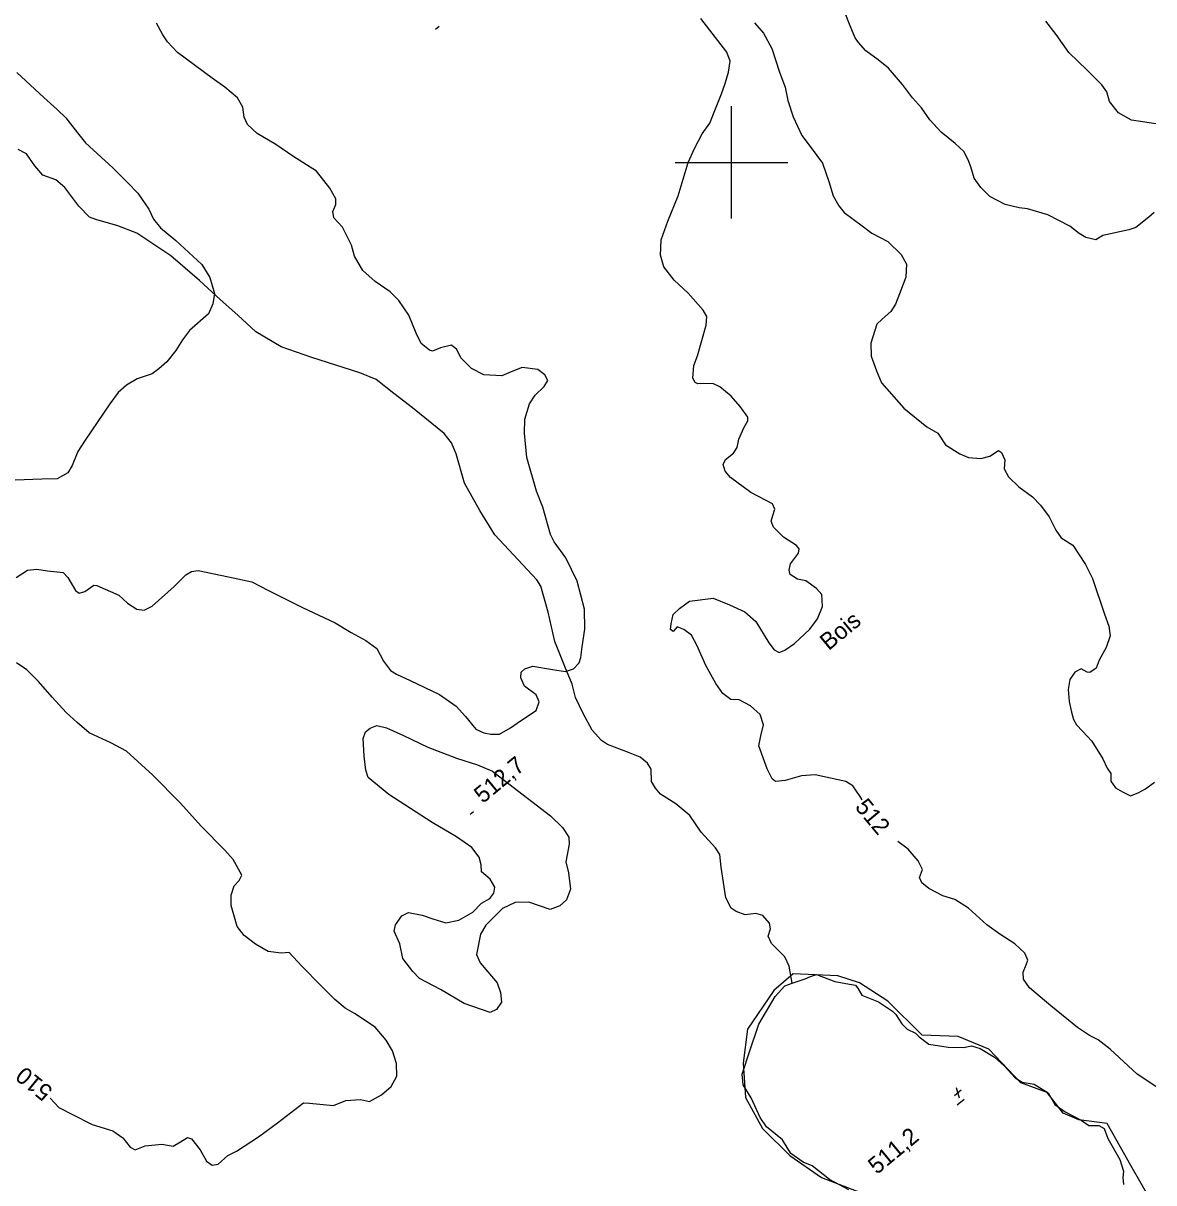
# Model space of a CAD drawing. Extents: x 347059 to 352153, y 6073752 to 6078601.
# Drawn here: x 349911.2 to 350212.6, y 6076827.9 to 6077137.1 of the extents above; entities that cross this region are included whole.
import ezdxf

# ---------------------------------------------------------------- set-up
doc = ezdxf.new("R2010")
doc.units = 0
for name, color, linetype in [('Level 1', 7, 'Continuous'), ('Level 2', 7, 'Continuous'), ('Level 3', 7, 'Continuous'), ('Level 4', 7, 'Continuous'), ('Level 44', 7, 'Continuous'), ('Level 61', 7, 'Continuous')]:
    doc.layers.add(name, color=color, linetype=linetype)

msp = doc.modelspace()

# ---------------------------------------------------------------- linework, layer by layer
at = {"layer": 'Level 1'}
for points in [[(350030.69, 6077044.98), (350027.86, 6077047.9), (350026.74, 6077050.07), (350025.37, 6077051.23), (350022.41, 6077050.57), (350020.32, 6077049.67), (350019.45, 6077049.9), (350017.26, 6077051.73), (350015.97, 6077054.43), (350014.01, 6077059.25), (350011.28, 6077063.2), (350008.99, 6077065.48), (350004.96, 6077068.22), (350001.7, 6077071.19), (349999.48, 6077075.01), (349998.73, 6077077.87), (349996.32, 6077082.74), (349993.98, 6077085.24), (349993.69, 6077086.89), (349994.55, 6077088.79), (349994.55, 6077090.26), (349992.9, 6077093.07), (349989.35, 6077097.67), (349983.08, 6077101.66), (349978.5, 6077104.75), (349973.53, 6077107.66), (349970.96, 6077110.11), (349970.04, 6077112.04), (349969.71, 6077114.72), (349968.33, 6077117.2), (349964.91, 6077120.03), (349961.52, 6077122.49), (349952.27, 6077129.26), (349949.6, 6077132.17), (349948.37, 6077133.97), (349946.69, 6077137.15)], [(349941.47, 6076980.83), (349943.44, 6076980.56), (349945.54, 6076981.6), (349951.4, 6076986.9), (349954.52, 6076989.97), (349956.08, 6076990.85), (349957.82, 6076991.19), (349965.87, 6076989.44), (349972.11, 6076988.09), (349976.55, 6076985.82), (349980.64, 6076983.8), (349985.66, 6076981.32), (349994.3, 6076977.23), (349998.63, 6076974.6), (350002.5, 6076972.53), (350005.4, 6076970.33), (350007.22, 6076966.99), (350009.12, 6076964.52), (350010.65, 6076963.49), (350014.34, 6076961.8), (350022.13, 6076958.09), (350026.57, 6076955), (350029.12, 6076952.25), (350031.82, 6076948.82), (350033.95, 6076947.87), (350035.85, 6076947.54), (350038.15, 6076947.53), (350041.06, 6076949.23), (350043.76, 6076951.02), (350047.93, 6076953.78), (350048.73, 6076956.12), (350047.95, 6076958.04), (350044.84, 6076960.33), (350043.86, 6076962.49), (350043.94, 6076964.02), (350044.93, 6076964.96), (350047.07, 6076965.63), (350052.25, 6076964.75), (350055.69, 6076964.19), (350057.91, 6076964.92), (350059.41, 6076966.54), (350059.85, 6076967.97), (350060.21, 6076970.8), (350060.9, 6076975.52), (350060.83, 6076980.82), (350058.83, 6076988.3), (350055.81, 6076994.56), (350052.67, 6076998.84), (350051.75, 6077000.77), (350049.65, 6077008.04), (350048, 6077012.32), (350045.4, 6077021.33), (350044.78, 6077027.79), (350044.93, 6077031.52), (350046.15, 6077035.6), (350047.64, 6077037.88), (350050.03, 6077040.22), (350051, 6077041.82), (350050.26, 6077043.36), (350048.4, 6077044.79), (350044.22, 6077045.27), (350041.22, 6077044.17), (350038.73, 6077043.09), (350033.94, 6077043.34), (350030.69, 6077044.98)], [(349909.31, 6076989.29), (349912.31, 6076991.2), (349914.77, 6076991.47), (349917.69, 6076991.03), (349921.79, 6076990.63), (349923.06, 6076989.26), (349925.09, 6076985.82), (349926.06, 6076985.14), (349927.58, 6076985.58), (349929.97, 6076987.25), (349930.85, 6076987.17), (349936.65, 6076984.54), (349938.96, 6076982.4), (349941.47, 6076980.83)], [(349973.88, 6076840.13), (349978.94, 6076843.86), (349985.9, 6076849.15), (349987.51, 6076849.13), (349993.89, 6076848.49), (349997.18, 6076849.84), (350001.08, 6076850.11), (350003.52, 6076849.57), (350006.7, 6076851.37), (350009.26, 6076853.59), (350010.77, 6076856.29), (350010.66, 6076859.66), (350009.61, 6076863.05), (350007.91, 6076865.92), (350004.96, 6076869.36), (349999.46, 6076872.98), (349997.04, 6076874.46), (349994.26, 6076876.72), (349990.53, 6076880.45), (349985.48, 6076885.63), (349982.1, 6076889.26), (349979.92, 6076889.13), (349976.48, 6076889.55), (349973.11, 6076891.5), (349970.09, 6076893.86), (349968.17, 6076896.18), (349966.58, 6076901.85), (349966.63, 6076904.57), (349967.4, 6076907.06), (349968.79, 6076908.47), (349969.46, 6076909.94), (349967.13, 6076914.07), (349964.93, 6076916.57), (349958.67, 6076922.85), (349953, 6076929.22), (349945.73, 6076936.55), (349938.67, 6076942.98), (349934.53, 6076945.23), (349928.72, 6076947.86), (349925.52, 6076950.6), (349922.6, 6076953.31), (349918.86, 6076957.36), (349915.28, 6076961.53), (349912.19, 6076964.63), (349909.41, 6076966.52)], [(349918.37, 6076850.4), (349920.68, 6076847.98), (349924.32, 6076846.08), (349929.55, 6076843.37), (349935.08, 6076841.7), (349937.73, 6076839.9), (349939.66, 6076837.4), (349941.03, 6076836.67), (349943.65, 6076837.76), (349948.15, 6076838.15), (349951.13, 6076837.68), (349953.1, 6076838.77), (349955, 6076839.93), (349956.05, 6076839.6), (349958.37, 6076836.62), (349960.04, 6076833.64), (349961.56, 6076832.59), (349963.12, 6076832.8), (349965.7, 6076835.17), (349968.01, 6076836.26), (349973.88, 6076840.13)]]:
    msp.add_lwpolyline(points, dxfattribs=at)
at = {"layer": 'Level 2'}
for points in [[(350164.67, 6077095.8), (350163.78, 6077098.82), (350163.08, 6077100.65), (350161.89, 6077102.89), (350159.58, 6077105.02), (350155.88, 6077108.01), (350152.87, 6077111.31), (350150.6, 6077114.54), (350148.27, 6077117.18), (350145.59, 6077120.74), (350141.8, 6077125.14), (350139.06, 6077127.31), (350135.82, 6077129.75), (350133.82, 6077131.99), (350132.98, 6077133.17), (350131.77, 6077135.93), (350128.05, 6077145.45)], [(350081.21, 6077079.32), (350083.04, 6077084.28), (350085.79, 6077091.07), (350088.39, 6077100), (350090.09, 6077103.66), (350092.19, 6077107.64), (350094.17, 6077110.46), (350095.55, 6077113.86), (350097.32, 6077118.24), (350098.27, 6077121.02), (350099.16, 6077124.02), (350099.67, 6077126.98), (350098.73, 6077129.42), (350091.83, 6077138.39)], [(350106.12, 6077137.19), (350108.52, 6077134.47), (350110.71, 6077130.37), (350112.82, 6077124.07), (350114.28, 6077120.04), (350115.04, 6077116.52), (350116.38, 6077112.13), (350118.77, 6077107.13), (350121.2, 6077103.89), (350124.2, 6077099.78), (350125.94, 6077094.91), (350127.11, 6077091.05), (350128.63, 6077088.41), (350130, 6077086.59), (350134.84, 6077083.04), (350137.39, 6077081.1), (350141.63, 6077078.93), (350145.21, 6077075.42), (350146.66, 6077072.86), (350146.46, 6077069.35), (350144.76, 6077064.89), (350143.67, 6077062.14), (350142.44, 6077060.2), (350140.16, 6077058.22), (350138.76, 6077056.81), (350137.15, 6077051.76), (350137.17, 6077048.3), (350138.64, 6077044.42), (350139.97, 6077041.2), (350145.93, 6077034.41), (350152.07, 6077029.5)], [(350213.11, 6077110.24), (350206.62, 6077111.23), (350203.11, 6077113.18), (350200.74, 6077116.2), (350200.04, 6077118.83), (350198.74, 6077120.71), (350194.76, 6077124.54), (350189.89, 6077129.25), (350186.53, 6077134.12), (350183.77, 6077137.61)], [(349909.48, 6077123.99), (349916.66, 6077117.27), (349920.27, 6077114.05), (349922.58, 6077111.91), (349925.66, 6077107.86), (349927.76, 6077105.16), (349935.03, 6077098.5), (349939.02, 6077094.65), (349941.7, 6077091.74), (349944.68, 6077087.48), (349945.9, 6077084.86), (349947.82, 6077082.54), (349951.86, 6077079.13), (349958.79, 6077072.72), (349960.97, 6077069.27), (349962.18, 6077065.03), (349961.76, 6077062.27), (349960.58, 6077059.64), (349955.49, 6077055.16), (349953.61, 6077052.69), (349951.84, 6077049.78), (349949.46, 6077046.77), (349947.35, 6077044.92), (349945.59, 6077043.62), (349941.6, 6077042.24), (349938.69, 6077040.54), (349936.5, 6077038.62), (349934.27, 6077035.6), (349927.68, 6077025.95), (349925.75, 6077022.91), (349924.27, 6077019.15), (349923.04, 6077017.21), (349920.21, 6077015.58), (349916.12, 6077015.47), (349909.06, 6077015.2)], [(350212.69, 6077086.6), (350211.24, 6077085.42), (350207.77, 6077082.6), (350205.93, 6077082.04), (350198.96, 6077080.52), (350197.13, 6077079.3), (350194.45, 6077079.93), (350192.63, 6077080.99), (350190.16, 6077082.99), (350184.3, 6077085.97), (350178.9, 6077087.6), (350176.63, 6077087.89), (350172.94, 6077088.76), (350168.85, 6077090.92), (350166.49, 6077093.27), (350164.67, 6077095.8)], [(350089.32, 6076973.89), (350087.28, 6076975.41), (350085.53, 6076976.1), (350084.39, 6076974.9), (350083.71, 6076975.41), (350083.93, 6076976.91), (350084.39, 6076979.41), (350086.15, 6076980.98), (350088.76, 6076982.97), (350095.11, 6076983.79), (350099.46, 6076982.03), (350103.57, 6076980.09), (350106.46, 6076977.54), (350109.91, 6076971.87), (350111.33, 6076969.98), (350112.72, 6076969.26), (350114.17, 6076969.91), (350116.82, 6076971.68), (350120.84, 6076975.49), (350122.94, 6076978.27), (350124.21, 6076981.56), (350124.09, 6076984.77), (350122.64, 6076986.37), (350119.78, 6076988.41), (350117.56, 6076988.86), (350115.64, 6076990.07), (350115.32, 6076991.27), (350115.7, 6076992.9), (350117.81, 6076995.82), (350117.99, 6076996.89), (350117.35, 6076997.83), (350113.85, 6077000.01), (350111.22, 6077002.67), (350110.56, 6077004.28), (350111.02, 6077005.85), (350111.55, 6077007.49), (350110.88, 6077008.95), (350105.16, 6077011.94), (350099.7, 6077015.93), (350098.3, 6077017.61), (350097.74, 6077019.43), (350098.39, 6077020.76), (350100.49, 6077022.47), (350101.45, 6077023.92), (350101.98, 6077026.22), (350103.31, 6077029.17), (350104.32, 6077031.06), (350104.34, 6077032.01), (350102.33, 6077034.93), (350099.93, 6077037.66), (350096.83, 6077040.1), (350094.99, 6077041.01), (350090.98, 6077040.96), (350090.27, 6077041.33), (350089.72, 6077042.48), (350089.91, 6077045.84), (350090.9, 6077048.39), (350093.19, 6077056.55), (350093.43, 6077058.87), (350092.41, 6077060.59), (350088.41, 6077065.1), (350084.68, 6077068.62), (350081.91, 6077072.12), (350081.1, 6077075.21), (350081.21, 6077079.32)], [(350152.07, 6077029.5), (350154.95, 6077027.76), (350157.05, 6077024.71), (350160.89, 6077022.28), (350163.19, 6077021.25), (350166.44, 6077020.99), (350168.83, 6077021.62), (350171.16, 6077023.13), (350171.98, 6077022.61), (350172.88, 6077020.7), (350172.64, 6077018.25), (350173.82, 6077016.17), (350176.54, 6077013.5), (350180.2, 6077010.8), (350182.39, 6077008.62), (350184.7, 6077005.48), (350186.46, 6077001.89), (350187.86, 6076999.86), (350190.93, 6076997.87), (350194.36, 6076992.73), (350196.24, 6076988.98), (350199.39, 6076979.51), (350200.53, 6076976.35), (350200.93, 6076973.76), (350199.82, 6076970.61), (350197.97, 6076967.24), (350197.18, 6076965.14), (350195.53, 6076963.93), (350194.75, 6076964.08), (350193.16, 6076964.89), (350191.47, 6076964.05), (350190.19, 6076962.07), (350189.71, 6076959.43), (350189.98, 6076956.21), (350190.58, 6076953.39), (350191.11, 6076951.45), (350191.91, 6076949.99), (350193.57, 6076948.29), (350196, 6076945.65), (350198.95, 6076940.92), (350200.09, 6076938.41), (350201.11, 6076937), (350201.06, 6076934.97), (350202.34, 6076933.24), (350204.2, 6076932.11), (350206.35, 6076931.09), (350208.39, 6076931.83), (350210.38, 6076932.93), (350212.74, 6076934.73)], [(350134.82, 6076929.98), (350134.26, 6076930.9), (350132.35, 6076933.71), (350130.49, 6076934.85), (350122.28, 6076936.62), (350118.61, 6076936.41), (350114.33, 6076935.17), (350111.67, 6076934.86), (350110.8, 6076935.6), (350109.53, 6076938.28), (350107.29, 6076944.4), (350107.77, 6076947.05), (350108.5, 6076950.03), (350107.6, 6076952.74), (350105.05, 6076955.04), (350102, 6076956.66), (350099.82, 6076956.73), (350097.71, 6076958.33), (350095.79, 6076961), (350093.13, 6076965.86), (350090.87, 6076971.04), (350089.32, 6076973.89)], [(350036.26, 6076937.61), (350040.6, 6076934.25), (350051.73, 6076925.7), (350054.93, 6076922.6), (350056.65, 6076920.03), (350056.69, 6076918.2), (350055.79, 6076913.48), (350056.52, 6076910.5), (350057.04, 6076906.15), (350056.03, 6076903.33), (350054.19, 6076901.7), (350051.68, 6076900.71), (350045.96, 6076902.67), (350042.3, 6076902.6), (350038.94, 6076901.05), (350034.48, 6076896.61), (350033.07, 6076894.13), (350032.03, 6076888.77), (350032.97, 6076886.49), (350035.07, 6076884.09), (350037.49, 6076881.15), (350038.4, 6076878.58), (350038.66, 6076876.01), (350037.3, 6076874.1), (350035.61, 6076873.25), (350028.7, 6076875.7), (350022.42, 6076879.46), (350016.86, 6076882.36), (350015.07, 6076884.21), (350012.34, 6076887.69), (350011.55, 6076891.56), (350010.07, 6076894.99), (350010.45, 6076896.63), (350012.07, 6076899.02), (350013.84, 6076899.93), (350017.5, 6076899.2), (350020.4, 6076898.25), (350023.8, 6076897.18), (350027.31, 6076897.92), (350031.02, 6076900.02), (350033.3, 6076902.42), (350035.55, 6076903.72), (350036.64, 6076905.14), (350036.94, 6076906.72), (350035.61, 6076908.82), (350033.32, 6076910.8), (350033.22, 6076912.7), (350032.76, 6076914.72), (350030.75, 6076917.32), (350026.72, 6076920.13), (350020.15, 6076923.93), (350008.64, 6076931.41), (350003.1, 6076935.99), (350002.47, 6076937.89), (350002.1, 6076941.6), (350001.83, 6076946.32), (350002.46, 6076948.17), (350003.67, 6076949.15), (350005.43, 6076949.78), (350008.04, 6076949.23), (350012.58, 6076947.17), (350019.08, 6076944.03), (350026.64, 6076941.07), (350032.24, 6076939.34), (350036.26, 6076937.61)], [(350213.09, 6076853.51), (350208.1, 6076856.85), (350200.95, 6076863.47), (350197.7, 6076865.98), (350195.42, 6076867.15), (350192.2, 6076869.3), (350185.11, 6076875.03), (350179.46, 6076879.82), (350177.8, 6076882.17), (350177.76, 6076884), (350178.54, 6076885.96), (350178.95, 6076887.22), (350178.19, 6076889.12), (350175.52, 6076891.57), (350171.54, 6076894.16), (350168.07, 6076896.62), (350163.19, 6076901.12), (350159.48, 6076903.38), (350156.29, 6076904.36), (350152.55, 6076906.34), (350150.74, 6076907.9), (350150.14, 6076909.27), (350150.87, 6076911.46), (350149.7, 6076913.69), (350147.09, 6076916.86), (350144.29, 6076918.86)]]:
    msp.add_lwpolyline(points, dxfattribs=at)
at = {"layer": 'Level 3'}
for p, q in [((350021.11, 6077135.55), (350022.03, 6077136.32)), ((350030.33, 6076926.15), (350031.25, 6076926.92)), ((350159.41, 6076851.14), (350161.21, 6076852.63)), ((350159.87, 6076853.27), (350160.69, 6076850.52)), ((350160.13, 6076848.62), (350161.98, 6076850.15))]:
    msp.add_line(p, q, dxfattribs=at)
at = {"layer": 'Level 4'}
for points in [[(350116.16, 6076881.07), (350115.38, 6076885.65), (350114.19, 6076888.09), (350110.65, 6076891.67), (350109.74, 6076893.6), (350110.39, 6076895.63), (350110.12, 6076897.12), (350108.32, 6076899.14), (350106.48, 6076899.65), (350103.67, 6076899.35), (350101.26, 6076900.2), (350099.87, 6076901.07), (350098.47, 6076903.87), (350097.27, 6076912.04), (350096.87, 6076915.44), (350095.73, 6076917.18), (350091.92, 6076921.36), (350088.88, 6076925.79), (350085.14, 6076928.97), (350081.05, 6076931.5), (350079.74, 6076933.1), (350078.65, 6076934.88), (350078.6, 6076938.2), (350077.61, 6076939.77), (350075.64, 6076941.36), (350072.49, 6076942.64), (350066.97, 6076944.74), (350065.32, 6076945.84), (350062.85, 6076948.57), (350060.42, 6076952.98), (350058.43, 6076957.31), (350057.47, 6076960.84), (350055.52, 6076965.57), (350052.86, 6076972.26), (350051.14, 6076980.08), (350049.15, 6076986.95), (350048.09, 6076988.69), (350036.86, 6077000.63), (350032.88, 6077007.11), (350028.85, 6077014.46), (350026.59, 6077022.3), (350025.37, 6077025.24), (350023.39, 6077027.65), (350014.98, 6077034.52), (350009.99, 6077038.32), (350005.28, 6077042.06), (350000.91, 6077043.91), (349988.12, 6077047.94), (349979.96, 6077050.77), (349973.23, 6077054.78), (349968.38, 6077059.23), (349963.64, 6077063.45), (349958.2, 6077068.53), (349950.49, 6077075.09), (349941.46, 6077081.08), (349936.41, 6077083.05), (349930.55, 6077084.72), (349928.85, 6077085.34), (349926.03, 6077088.31), (349922.3, 6077093.3), (349919.88, 6077095.34), (349916.44, 6077096.61), (349914.31, 6077099.11), (349912.09, 6077102.28), (349909.82, 6077103.4)], [(350131.24, 6076826.02), (350126.15, 6076828.77), (350121.51, 6076832.41), (350119.07, 6076833.39), (350115.77, 6076835.68), (350113.55, 6076839.29), (350109.35, 6076842.77), (350107.59, 6076845.28), (350105.24, 6076850.5), (350103.12, 6076853.98), (350102.79, 6076856.84), (350104.77, 6076862.78), (350107.3, 6076870.15), (350111.64, 6076877.58), (350114.2, 6076880.36), (350116.16, 6076881.07), (350119.59, 6076882.25), (350121.04, 6076882.84), (350122.65, 6076883.42), (350127.5, 6076881.52), (350132.01, 6076880.75), (350133.02, 6076880.53), (350133.78, 6076879.6), (350134.72, 6076877.91), (350139.17, 6076876.12), (350142.94, 6076873.63), (350143.8, 6076872.77), (350145.43, 6076870.23), (350146.77, 6076868.87), (350149, 6076867.8), (350150.05, 6076866.79), (350152.6, 6076864.87), (350157.73, 6076864.08), (350161.86, 6076863.96), (350163.95, 6076864.41), (350166.29, 6076863.65), (350170.08, 6076861.4), (350172.64, 6076859.1), (350175.64, 6076855.82), (350177.45, 6076854.7), (350180.68, 6076854.14), (350184.42, 6076851.85), (350186.21, 6076848.77), (350188.93, 6076846.83), (350193.17, 6076844.57), (350195.21, 6076843.19), (350197.91, 6076843.17), (350199.34, 6076842.33), (350200.31, 6076839.7), (350203.53, 6076834.06), (350204.45, 6076830.94), (350204.33, 6076829.27), (350204.47, 6076827.38)]]:
    msp.add_lwpolyline(points, dxfattribs=at)
at = {"layer": 'Level 44'}
msp.add_lwpolyline([(350211.97, 6076822.85), (350206.45, 6076832.47), (350200.1, 6076843.64), (350192.58, 6076844.62), (350188.42, 6076846.42), (350184.14, 6076851.99), (350177.1, 6076854.56), (350168.57, 6076863.49), (350160.39, 6076866.91), (350150.85, 6076867.26), (350141.67, 6076876.26), (350134.06, 6076881.17), (350128.35, 6076883.03), (350116.38, 6076883.63), (350111.27, 6076879.14), (350104.21, 6076868.87), (350103.06, 6076859.74), (350103.71, 6076850.6), (350108.22, 6076842.39), (350115.52, 6076835.14), (350123.94, 6076829.24), (350145.24, 6076821.11)], dxfattribs=at)
at = {"layer": 'Level 61'}
for p, q in [((350100, 6077085), (350100, 6077115)), ((350085, 6077100), (350115, 6077100))]:
    msp.add_line(p, q, dxfattribs=at)

# ---------------------------------------------------------------- texts
at = {"layer": 'Level 1'}
msp.add_text('510', height=4.5, rotation=140.875, dxfattribs=at).set_placement((349919.36, 6076852.81))
at = {"layer": 'Level 2'}
msp.add_text('512', height=4.5, rotation=309.8377, dxfattribs=at).set_placement((350132.7, 6076927.98))
at = {"layer": 'Level 3'}
for s, rotation, p in [('512,7', 39.62, (350033.69, 6076928.86)), ('  511,2', 39.57, (350136.14, 6076827.79))]:
    msp.add_text(s, height=4.5, rotation=rotation, dxfattribs=at).set_placement(p)
at = {"layer": 'Level 44'}
msp.add_text('Bois', height=4.5, rotation=39.568, dxfattribs=at).set_placement((350125.88, 6076969.65))

doc.saveas('drawing.dxf')
